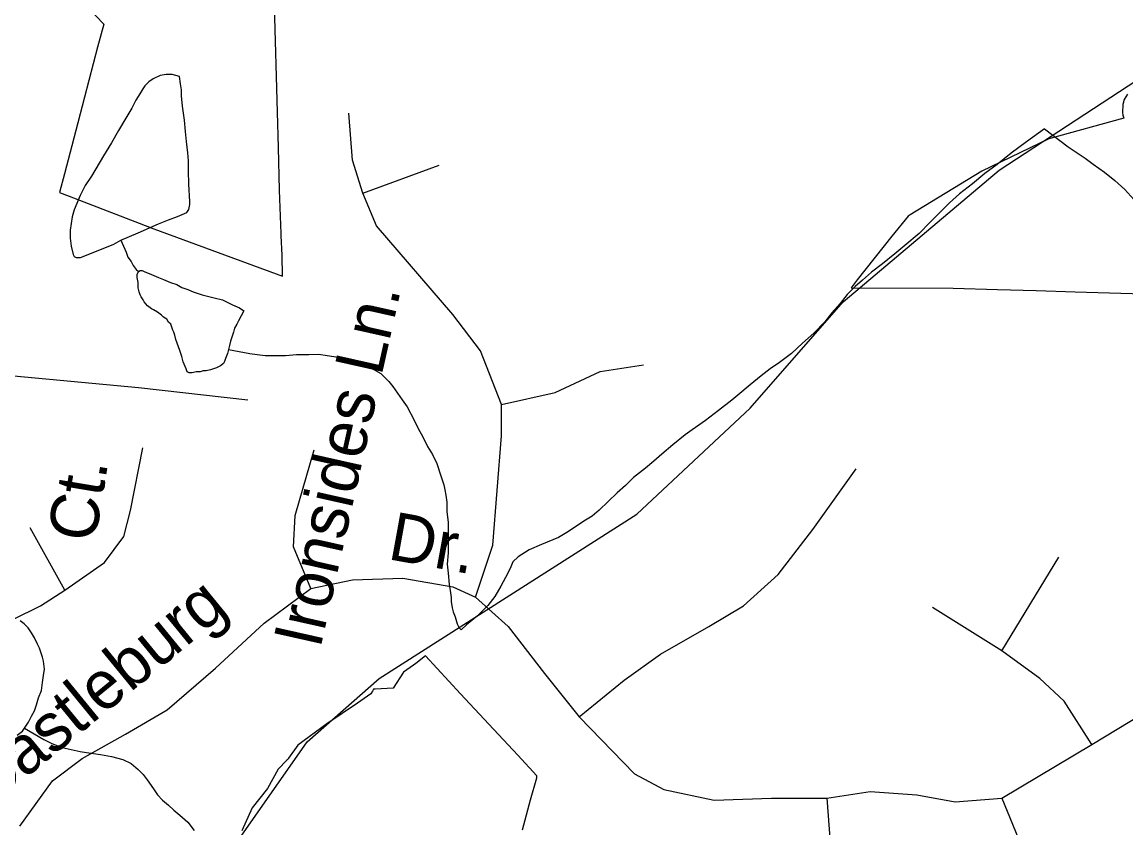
# Model space of a CAD drawing. Extents: x 2001466 to 2224147, y 644118 to 847247.
# Drawn here: x 2038589 to 2040766, y 731480 to 733068 of the extents above; entities that cross this region are included whole.
import ezdxf

# ---------------------------------------------------------------- set-up
doc = ezdxf.new("R2010")
doc.units = 0
for name, color, linetype in [('Exist Boundary Political City Limit New', 7, 'Continuous'), ('Exist Hydrographic Creek Single Shore', 7, 'Continuous'), ('Exist Hydrographic Misc Water Feature', 7, 'Continuous'), ('Exist Road Non-System Type 51', 7, 'Continuous'), ('Exist Road Non-System Type 51 Label', 7, 'Continuous'), ('Map Preparation Boundary City Limit Buffer Line', 7, 'Continuous')]:
    doc.layers.add(name, color=color, linetype=linetype)

msp = doc.modelspace()

# ---------------------------------------------------------------- linework, layer by layer
at = {"layer": 'Exist Boundary Political City Limit New'}
for points in [[(2038703, 733114.5), (2038750.4, 733064.6), (2038738.4, 733019.1), (2038712.6, 732920.6), (2038699.4, 732869.8), (2038691.4, 732839.4), (2038672.9, 732769.2), (2038663.2, 732732.6), (2038682.4, 732725.2), (2038849.2, 732661.2), (2039103, 732567.8), (2039102, 732609.2), (2039100.5, 732647.1), (2039100.2, 732651.8), (2039096.9, 732736.9), (2039094.9, 732821.5), (2039093.1, 732890.9), (2039091, 732960.9), (2039089, 733030.9), (2039087, 733100.9)], [(2040768.6, 732926.2), (2040762.6, 732915.8), (2040759.6, 732906.2), (2040759, 732890.4), (2040760, 732884.6), (2040761.6, 732879.1), (2040613.6, 732838.4), (2040481.6, 732774.6), (2040340.1, 732688.4), (2040336.2, 732686), (2040304.5, 732646.1), (2040236.2, 732560.6), (2040223.8, 732544.9), (2040425, 732543.8), (2040512.9, 732541.2), (2040588.8, 732539), (2040665.8, 732536.8), (2040755.8, 732534.1), (2040868.8, 732530.8)], [(2039575.9, 731476.2), (2039592.1, 731535.6), (2039604, 731578.9), (2039604.6, 731582.7), (2039566.8, 731623.5), (2039510, 731684.4), (2039454.1, 731744.6), (2039385, 731818.9), (2039365.5, 731804.4), (2039361, 731801.1), (2039341.5, 731786.7), (2039321.2, 731755.7), (2039285.5, 731753.8), (2039282.2, 731753.6), (2039280, 731749.4), (2039277, 731744), (2039250.5, 731725.9), (2039190.2, 731684.9), (2039132.9, 731642.8), (2039114.9, 731617.7), (2039113.1, 731615.1), (2039111.6, 731613.8), (2039094, 731596.1), (2039073, 731557.4), (2039043.1, 731519.8), (2039022.9, 731474.1)]]:
    msp.add_lwpolyline(points, dxfattribs=at)
at = {"layer": 'Exist Hydrographic Creek Single Shore'}
msp.add_line((2038852.1, 731222.4), (2039151.3, 731649.4), dxfattribs=at)
for points in [[(2040220.5, 732527.4), (2040516.1, 732776.4), (2040973.2, 733075.5), (2041515.2, 733228.5), (2041598.2, 733328.5), (2041614.2, 733403.6), (2041689.2, 733487.5), (2042280.2, 733754.3), (2042464.1, 733763.7), (2042581.2, 733689.1)], [(2039151.3, 731649.4), (2039293.2, 731774.4), (2039801.3, 732098.7), (2040025.2, 732307.4), (2040208.1, 732517), (2040220.5, 732527.4)]]:
    msp.add_lwpolyline(points, dxfattribs=at)
at = {"layer": 'Exist Hydrographic Misc Water Feature'}
for points in [[(2038784.3, 732638.7), (2038818.1, 732652.8), (2038858.1, 732670.9), (2038878.2, 732678.9), (2038896, 732685), (2038914.1, 732693), (2038918.2, 732699), (2038920, 732709), (2038920, 732715), (2038918, 732749), (2038917.8, 732774.9), (2038917.8, 732794.9), (2038915.9, 732811), (2038913.9, 732833), (2038911.8, 732853), (2038909.8, 732875), (2038905.7, 732902.9), (2038903.6, 732922.9), (2038903.6, 732934.9), (2038901.6, 732946.9), (2038899.5, 732960.9), (2038885.6, 732964.9), (2038873.7, 732964.8), (2038861.6, 732962.8), (2038847.6, 732956.8), (2038839.6, 732950.8), (2038831.6, 732942.8), (2038827.5, 732936.8), (2038821.6, 732926.8), (2038813.6, 732914.8), (2038805.8, 732898.7), (2038793.7, 732878.7), (2038779.8, 732854.7), (2038765.8, 732830.7), (2038749.8, 732804.6), (2038726, 732764.6), (2038713.9, 732746.6), (2038703.9, 732726.6), (2038692.2, 732698.6), (2038688.1, 732684.5), (2038684.2, 732658.5), (2038684.2, 732642.5), (2038686.3, 732626.6), (2038690.1, 732610.6), (2038692.2, 732606.6), (2038696.3, 732604.6), (2038704.3, 732604.6), (2038726.2, 732612.6), (2038770.3, 732630.7), (2038784.3, 732638.7)], [(2040605.5, 732858.2), (2040569.7, 732832.1), (2040539.5, 732810.1), (2040511.6, 732788), (2040487.6, 732770), (2040463.6, 732749.9), (2040437.8, 732729.8), (2040417.9, 732711.8), (2040395.8, 732689.8), (2040379.8, 732673.8), (2040358, 732651.7), (2040329.9, 732627.7), (2040310.1, 732611.7), (2040286.1, 732591.6), (2040264.1, 732575.5), (2040246.1, 732559.5), (2040232.1, 732547.5), (2040216.1, 732531.5), (2040202.2, 732513.5), (2040186.2, 732495.4), (2040172.3, 732477.4), (2040150.3, 732455.4), (2040128.4, 732435.3), (2040106.4, 732415.3), (2040082.5, 732397.2), (2040064.4, 732385.2), (2040046.6, 732371.1), (2040024.6, 732353.2), (2040000.6, 732333.1), (2039988.5, 732323.1), (2039962.5, 732303), (2039936.7, 732283), (2039910.8, 732264.9), (2039896.7, 732254.9), (2039872.7, 732234.8), (2039850.9, 732216.8), (2039834.7, 732202.8)], [(2040605.5, 732858.2), (2040651.7, 732822.2), (2040667.7, 732812.3), (2040685.5, 732800.4), (2040701.5, 732788.4), (2040723.6, 732772.4), (2040743.7, 732756.4), (2040763.6, 732738.5), (2040781.7, 732718.6)], [(2038784.3, 732638.7), (2038794.3, 732614.7), (2038798.2, 732604.8), (2038804.2, 732596.8), (2038808.3, 732588.8), (2038814.2, 732580.8), (2038819.1, 732576.5)], [(2038996.7, 732423.1), (2038994.7, 732415.1), (2038990.5, 732405.1), (2038988.7, 732399.1), (2038986.7, 732395.1), (2038980.5, 732391.1), (2038972.5, 732387.1), (2038960.6, 732383.1), (2038952.6, 732381.1), (2038946.7, 732381.1), (2038940.5, 732379.1), (2038932.5, 732379.1), (2038924.5, 732377), (2038918.6, 732377), (2038914.7, 732379), (2038912.6, 732385), (2038906.7, 732399), (2038904.6, 732409), (2038900.5, 732421), (2038892.5, 732443), (2038890.5, 732451), (2038888.4, 732457), (2038886.4, 732461), (2038884.5, 732467), (2038882.5, 732473), (2038878.4, 732477), (2038874.5, 732483), (2038868.5, 732486.9), (2038864.4, 732490.9), (2038856.4, 732496.9), (2038848.4, 732500.9), (2038844.6, 732502.9), (2038836.6, 732508.8), (2038830.4, 732516.8), (2038828.4, 732520.8), (2038824.3, 732526.8), (2038822.4, 732530.8), (2038820.4, 732536.8), (2038818.3, 732544.8), (2038818.3, 732554.8), (2038816.3, 732564.8), (2038816.3, 732570.8), (2038819.1, 732576.5)], [(2038819.1, 732576.5), (2038822.2, 732578.8), (2038826.3, 732578.8), (2038830.4, 732576.8), (2038844.3, 732570.8), (2038858.3, 732564.9), (2038868.3, 732560.9), (2038882.3, 732555), (2038894.4, 732551), (2038904.4, 732545), (2038916.3, 732541), (2038926.4, 732537), (2038944.4, 732531.1), (2038968.4, 732525.1), (2038984.4, 732521.1), (2038996.3, 732515.1), (2039004.3, 732511.1), (2039018.4, 732505.2), (2039026.4, 732499.2), (2039016.4, 732479.2), (2039012.5, 732473.2), (2039008.4, 732465.2), (2039006.5, 732457.2), (2039004.5, 732451.2), (2039000.4, 732439.2), (2038998.5, 732431.1), (2038996.7, 732423.1)], [(2038996.7, 732423.1), (2039038.5, 732415.3), (2039052.7, 732413.3), (2039068.7, 732411.3), (2039092.7, 732411.3), (2039108.7, 732411.4), (2039130.6, 732413.4), (2039154.6, 732413.4), (2039174.7, 732413.5), (2039190.7, 732411.5), (2039212.6, 732407.6), (2039232.5, 732405.6), (2039244.6, 732399.6), (2039254.7, 732397.6), (2039272.7, 732389.7), (2039296.7, 732375.8), (2039312.7, 732359.8), (2039320.7, 732349.8), (2039338.7, 732323.8), (2039348.8, 732309.8), (2039362.7, 732283.9), (2039370.9, 732265.9), (2039378.9, 732251.9), (2039388.8, 732232), (2039398.8, 732216), (2039407, 732198), (2039415, 732174), (2039421, 732156), (2039423, 732146.1), (2039425.1, 732136.1), (2039427.1, 732122), (2039427.1, 732104), (2039429.2, 732082), (2039429.2, 732070), (2039429.2, 732052), (2039429.2, 732022), (2039427.3, 732000.1), (2039429.4, 731982), (2039431.4, 731960.1), (2039433.3, 731948.1), (2039435.5, 731934.1), (2039435.5, 731926.1), (2039437.6, 731914.1), (2039439.4, 731906.1), (2039443.5, 731896.1), (2039447.4, 731882.1), (2039451.5, 731874.1), (2039455.4, 731870.2)], [(2039834.7, 732202.8), (2039818.8, 732188.8), (2039795, 732170.7), (2039779, 732154.7), (2039763, 732140.7), (2039727.1, 732106.6), (2039713.2, 732094.6), (2039697.2, 732084.5), (2039667, 732064.5), (2039647.1, 732052.5), (2039613.3, 732038.4), (2039589.3, 732028.4), (2039567.2, 732014.4), (2039557.3, 732004.3), (2039553.2, 731994.3), (2039547.3, 731982.3), (2039533.3, 731956.3), (2039521.4, 731936.2), (2039507.5, 731918.2), (2039487.4, 731898.1), (2039465.5, 731880.1), (2039455.4, 731870.2)], [(2038594, 731676.5), (2038602, 731688.5), (2038607.9, 731700.5), (2038614.1, 731710.5), (2038618, 731722.6), (2038621.9, 731736.6), (2038627.8, 731750.6), (2038629.9, 731766.6), (2038631.9, 731780.6), (2038633.8, 731792.6), (2038631.7, 731808.6), (2038629.7, 731816.6), (2038623.7, 731834.5), (2038619.8, 731842.5), (2038613.7, 731854.5), (2038607.7, 731864.5), (2038601.6, 731874.5), (2038593.6, 731882.5), (2038585.6, 731888.5)], [(2038580, 731662.5), (2038590.1, 731670.5), (2038594, 731676.5)], [(2038594, 731676.5), (2038632.1, 731654.6), (2038648.1, 731646.6), (2038668.2, 731638.6), (2038686, 731634.7), (2038704.1, 731630.7), (2038716.2, 731628.8), (2038730.1, 731626.8), (2038744.1, 731624.8), (2038766, 731620.8), (2038788.2, 731614.9), (2038804.2, 731606.9), (2038818.1, 731595), (2038828.1, 731585), (2038836.1, 731575), (2038848.2, 731557), (2038856.2, 731545), (2038866.3, 731535), (2038878.2, 731525.1), (2038888.4, 731515.1), (2038900.3, 731505.2), (2038916.3, 731491.2), (2038928.4, 731475.2)]]:
    msp.add_lwpolyline(points, dxfattribs=at)
at = {"layer": 'Exist Road Non-System Type 51'}
for points in [[(2039261.2, 732731.5), (2039240.7, 732796.4), (2039233.9, 732888.7)], [(2039261.2, 732731.5), (2039411.5, 732786.1)], [(2039534.5, 732314.4), (2039493.5, 732420.4), (2039438.8, 732492.2), (2039288.5, 732666.5), (2039261.2, 732731.5)], [(2039034.4, 732323.3), (2038818.9, 732347.7), (2038573.3, 732370.7), (2038305.8, 732394.2), (2038189.9, 732400.5), (2038136, 732401.7), (2038049.8, 732395.4), (2037997.8, 732392.5), (2037949.8, 732393.5), (2037933.2, 732389)], [(2039534.5, 732314.4), (2039640.4, 732338.3), (2039729.2, 732379.4), (2039814.6, 732393)], [(2039483.3, 731935), (2039517.4, 732037.5), (2039534.5, 732252.9), (2039534.5, 732314.4)], [(2038673.6, 731948.6), (2038752.2, 732003.3), (2038789.8, 732054.6), (2038803.4, 732105.9), (2038827.4, 732228.9)], [(2039158.7, 731952.1), (2039124.6, 732034.1), (2039128, 732095.6), (2039165.6, 732225.5)], [(2039687.5, 731699.1), (2039776.4, 731770.9), (2039848.1, 731822.2), (2039943.7, 731876.8), (2040012.1, 731917.9), (2040080.4, 731979.4), (2040148.7, 732068.3), (2040234.1, 732187.9)], [(2038673.6, 731948.6), (2038605.3, 732071.7)], [(2040521.1, 731829), (2040633.8, 732013.6)], [(2039158.7, 731952.1), (2039240.7, 731969.1), (2039339.8, 731972.6), (2039438.8, 731955.5), (2039483.3, 731935)], [(2038304.7, 731671.7), (2038571.1, 731890.5), (2038625.8, 731917.9), (2038673.6, 731948.6)], [(2038584.8, 731483.7), (2038649.7, 731572.6), (2038707.8, 731617), (2038793.2, 731664.9), (2038875.2, 731712.8), (2038970.8, 731794.8), (2039066.5, 731883.7), (2039158.7, 731952.1)], [(2039483.3, 731935), (2039547.5, 731876.8), (2039619.2, 731784.5), (2039687.5, 731699.1)], [(2040521.1, 731829), (2040384.4, 731914.4)], [(2040698.7, 731644.4), (2040644.1, 731729.9), (2040596.2, 731774.3), (2040521.1, 731829)], [(2040698.7, 731644.4), (2040844.9, 731733.3), (2040913.2, 731784.5)], [(2039687.5, 731699.1), (2039796.9, 731586.3), (2039854.9, 731555.5), (2039954, 731535), (2040066.7, 731538.4), (2040176, 731538.4)], [(2040521.1, 731538.4), (2040698.7, 731644.4)], [(2040176, 731538.4), (2040261.4, 731552.1), (2040353.7, 731545.3), (2040428.8, 731531.6), (2040521.1, 731538.4)], [(2040176, 731538.4), (2040189, 731364.1), (2040226.6, 731261.5), (2040277.8, 731148.7), (2040305.2, 731073.5), (2040315.4, 730984.6)], [(2040521.1, 731538.4), (2040585.3, 731381.9), (2040650.2, 731258.8), (2040749.3, 731111.8)]]:
    msp.add_lwpolyline(points, dxfattribs=at)
at = {"layer": 'Map Preparation Boundary City Limit Buffer Line'}
for points in [[(2038703, 733114.5), (2038750.4, 733064.6), (2038738.4, 733019.1), (2038712.6, 732920.6), (2038699.4, 732869.8), (2038691.4, 732839.4), (2038672.9, 732769.2), (2038663.2, 732732.6), (2038682.4, 732725.2), (2038849.2, 732661.2), (2039103, 732567.8), (2039102, 732609.2), (2039100.5, 732647.1), (2039100.2, 732651.8), (2039096.9, 732736.9), (2039094.9, 732821.5), (2039093.1, 732890.9), (2039091, 732960.9), (2039089, 733030.9), (2039087, 733100.9)], [(2040768.6, 732926.2), (2040762.6, 732915.8), (2040759.6, 732906.2), (2040759, 732890.4), (2040760, 732884.6), (2040761.6, 732879.1), (2040613.6, 732838.4), (2040481.6, 732774.6), (2040340.1, 732688.4), (2040336.2, 732686), (2040304.5, 732646.1), (2040236.2, 732560.6), (2040223.8, 732544.9), (2040425, 732543.8), (2040512.9, 732541.2), (2040588.8, 732539), (2040665.8, 732536.8), (2040755.8, 732534.1), (2040868.8, 732530.8)], [(2039575.9, 731476.2), (2039592.1, 731535.6), (2039604, 731578.9), (2039604.6, 731582.7), (2039566.8, 731623.5), (2039510, 731684.4), (2039454.1, 731744.6), (2039385, 731818.9), (2039365.5, 731804.4), (2039361, 731801.1), (2039341.5, 731786.7), (2039321.2, 731755.7), (2039285.5, 731753.8), (2039282.2, 731753.6), (2039280, 731749.4), (2039277, 731744), (2039250.5, 731725.9), (2039190.2, 731684.9), (2039132.9, 731642.8), (2039114.9, 731617.7), (2039113.1, 731615.1), (2039111.6, 731613.8), (2039094, 731596.1), (2039073, 731557.4), (2039043.1, 731519.8), (2039022.9, 731474.1)]]:
    msp.add_lwpolyline(points, dxfattribs=at)

# ---------------------------------------------------------------- texts
at = {"layer": 'Exist Road Non-System Type 51 Label'}
for s, rotation, p in [('Ironsides Ln.', 77.3549, (2039177.3, 731831.4)), ('Ct.', 80.5435, (2038732.8, 732040.3)), ('Dr.', 349.6802, (2039308.1, 732010.2)), ('Castleburg', 39.2958, (2038523.7, 731518.2))]:
    msp.add_text(s, height=95, rotation=rotation, dxfattribs=at).set_placement(p)

doc.saveas('drawing.dxf')
